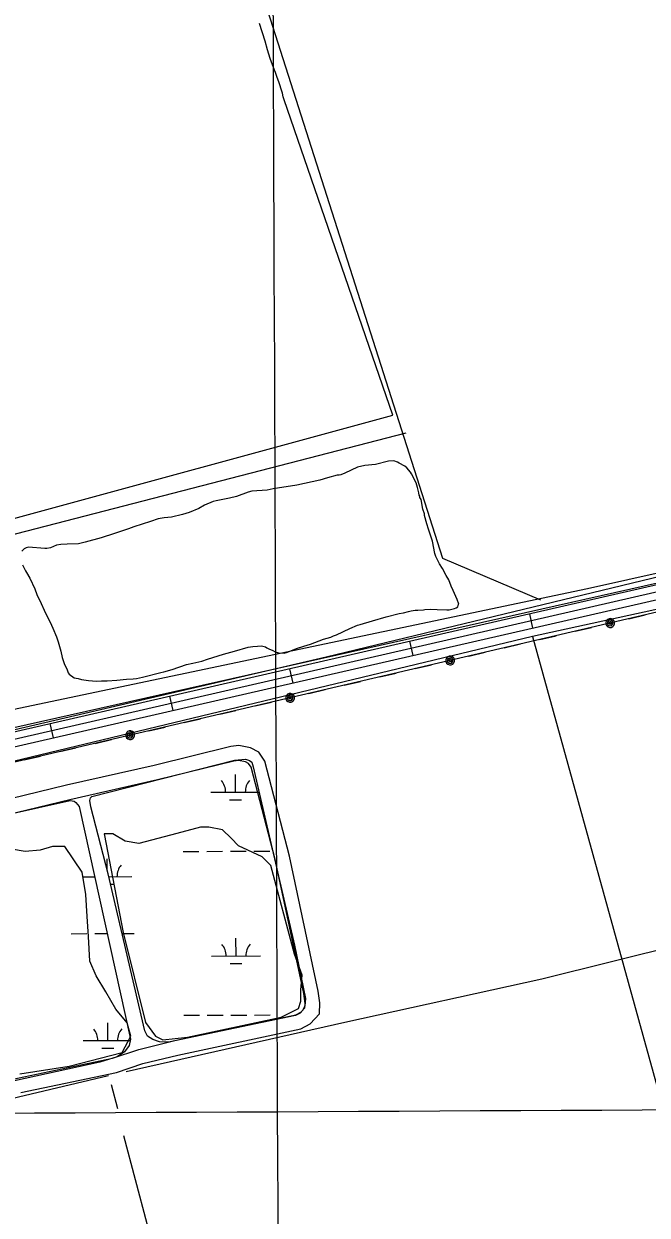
# Model space of a CAD drawing. Extents: x 3392644 to 3430565, y 576657 to 602123.
# Drawn here: x 3422590 to 3423857, y 587989 to 590409 of the extents above; entities that cross this region are included whole.
import ezdxf

# ---------------------------------------------------------------- set-up
doc = ezdxf.new("R2010")
doc.units = 0
for name, color, linetype in [('V-GRID-MAJR', 7, 'Continuous'), ('V-ROAD-CNTR', 7, 'Continuous'), ('V-SITE-VEGE', 7, 'Continuous'), ('V-TOPO-BNDY', 7, 'Continuous'), ('V-TOPO-SHOR', 7, 'Continuous'), ('V-UTIL-LINE', 7, 'Continuous'), ('V-WETL-SWMP', 7, 'Continuous')]:
    doc.layers.add(name, color=color, linetype=linetype)

msp = doc.modelspace()

# ---------------------------------------------------------------- linework, layer by layer
at = {"layer": 'V-GRID-MAJR'}
for points in [[(3423129.4990000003, 582140.143), (3423105.705, 588199.314), (3423081.9020000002, 594260.42), (3423058.099, 600321.545), (3423058.091, 600323.46)], [(3396759.069, 588105.428), (3402028.4020000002, 588122.6730000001), (3407297.732, 588140.684), (3412567.059, 588159.461), (3417836.383, 588179.004), (3423105.705, 588199.314), (3428375.023, 588220.3910000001), (3428375.024, 588220.3910000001)]]:
    msp.add_spline(points, degree=3, dxfattribs=at)
at = {"layer": 'V-ROAD-CNTR'}
for p, q in [((3423617.294727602, 589210.5595524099), (3423623.9927142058, 589181.317610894)), ((3423373.60621498, 589154.7396640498), (3423380.305201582, 589125.497722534)), ((3423129.917702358, 589098.9477756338), (3423136.605688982, 589069.7028341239)), ((3422886.2091897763, 589043.21988709), (3422892.896176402, 589013.9739455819)), ((3422642.499677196, 588987.490998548), (3422649.1866638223, 588958.2460570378))]:
    msp.add_line(p, q, dxfattribs=at)
for points in [[(3420234.026494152, 588836.9002997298), (3421147.52066716, 589046.821879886), (3421218.0215261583, 589061.883849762), (3421252.288457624, 589062.9838475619), (3421291.8733784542, 589053.9028657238), (3421326.788308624, 589032.5579084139), (3421355.774250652, 589005.3919627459), (3421374.5032131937, 588982.3940087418), (3421394.933172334, 588952.8420678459), (3421427.864106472, 588863.3562468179), (3421446.1980698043, 588797.3733787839), (3421455.233051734, 588772.2084291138), (3421460.152041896, 588763.5544464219), (3421471.656018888, 588750.287472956), (3421477.9320063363, 588744.6454842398), (3421490.458981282, 588738.8204958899), (3421508.3809454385, 588734.9525036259), (3421527.7289067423, 588735.121503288), (3421551.68985882, 588738.968495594), (3422288.059386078, 588906.4431606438), (3423199.19156381, 589114.787743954), (3424199.358563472, 589343.8892857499), (3425271.3764194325, 589591.84878983), (3426002.3019575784, 589758.0254574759)], [(3426005.622950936, 589743.397486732), (3425274.7294127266, 589577.2288190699), (3424202.7235567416, 589329.271314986), (3423202.5365571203, 589100.1657731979), (3422291.394379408, 588891.818189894), (3421554.5448531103, 588724.2345250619), (3421528.98990422, 588720.131533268), (3421506.8459485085, 588719.938533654), (3421485.65499089, 588724.511524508), (3421469.5730230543, 588731.9905095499), (3421460.9340403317, 588739.75549402), (3421447.8460665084, 588754.85046383), (3421441.553079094, 588765.9214416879), (3421431.8940984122, 588792.8253878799), (3421413.57513505, 588858.7502560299), (3421381.513199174, 588945.8770817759), (3421362.5002372, 588973.379026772), (3421344.7802726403, 588995.1369832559), (3421317.652326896, 589020.5619324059), (3421286.136389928, 589039.8298938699), (3421250.8284605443, 589047.928877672), (3421219.843522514, 589046.9348796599), (3421150.7676606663, 589032.1769091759), (3420237.404487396, 588822.2853289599)], [(3420240.7824806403, 588807.6703581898), (3421154.014654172, 589017.5319384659), (3421221.6655188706, 589031.9859095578), (3421249.368463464, 589032.8739077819), (3421280.399401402, 589025.7569220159), (3421308.516345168, 589008.565956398), (3421333.7862946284, 588984.8820037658), (3421350.497261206, 588964.3640448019), (3421368.093226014, 588938.912095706), (3421399.286163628, 588854.1442652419), (3421417.59012702, 588788.277396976), (3421427.873106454, 588759.634454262), (3421435.5400911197, 588746.146481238), (3421450.2120617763, 588729.223515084), (3421461.2140397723, 588719.3355348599), (3421480.851000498, 588710.2025531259), (3421505.3109515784, 588704.9245636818), (3421530.250901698, 588705.1415632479), (3421557.3998474, 588709.50055453), (3422294.729372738, 588877.1932191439), (3423205.8815504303, 589085.5438024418), (3424206.088550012, 589314.6533442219), (3425278.0824060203, 589562.60884831), (3426008.943944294, 589728.7695159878)], [(3422583.439110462, 588238.2338249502), (3422777.981943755, 588278.8347490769), (3422831.8175864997, 588297.0307182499), (3422903.1512675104, 588314.3769459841), (3423152.6946897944, 588367.3864748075), (3423171.737003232, 588377.4782116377), (3423190.5209279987, 588397.8765782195), (3423191.4766648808, 588420.6045718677), (3423188.3435976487, 588444.2394576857), (3423129.836592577, 588718.4620733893), (3423079.541220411, 588911.3456928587), (3423067.600393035, 588929.508134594), (3423050.7445758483, 588938.5095096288), (3423026.643180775, 588943.2879986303), (3423010.860172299, 588940.9666341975), (3422854.792420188, 588902.6108215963), (3422676.20283149, 588862.1204493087), (3422336.940181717, 588779.745118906)], [(3422475.2491454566, 588243.4136631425), (3422576.912889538, 588267.5181750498), (3422770.0860562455, 588307.8332509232), (3422823.4544135, 588325.8712817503), (3422896.4887324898, 588343.6310540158), (3423142.3553102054, 588395.8595251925), (3423153.148996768, 588401.5797883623), (3423161.0090720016, 588410.1154217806), (3423161.3933351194, 588419.2534281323), (3423158.7584023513, 588439.1305423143), (3423100.637407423, 588711.5439266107), (3423051.7587795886, 588898.9943071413), (3423046.729606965, 588906.643865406), (3423040.541424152, 588909.9484903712), (3423025.8868192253, 588912.8540013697), (3423016.635827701, 588911.4933658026), (3422861.6895798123, 588873.4131784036), (3422683.05916851, 588832.9135506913), (3422358.3401265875, 588754.0695094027)]]:
    msp.add_lwpolyline(points, dxfattribs=at)
at = {"layer": 'V-SITE-VEGE'}
for points in [[(3422178.9420000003, 590442.88), (3422502.4420000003, 589388.824), (3422547.447, 589398.177), (3423339.808, 589613.551), (3423119.222, 590254.53), (3423117.221, 590260.436), (3423115.609, 590267.526), (3423114.808, 590269.89), (3423108.005, 590290.757), (3423104.415, 590299.416), (3423101.2120000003, 590309.654), (3423099.215, 590314.7710000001), (3423090.8200000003, 590338.395), (3423085.217, 590355.721), (3423080.005, 590373.441), (3423068.792, 590409.274)], [(3422759.079, 589074.275), (3422779.16, 589075.498), (3422798.417, 589077.474), (3422811.799, 589078.421), (3422818.4790000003, 589079.09), (3422831.009, 589081.581), (3422868.5100000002, 589091.018), (3422874.357, 589092.838), (3422891.136, 589097.475), (3422920.7090000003, 589107.772), (3422933.63, 589110.277), (3422951.626, 589114.177), (3422962.906, 589118.193), (3422995.648, 589128.224), (3423018.276, 589134.681), (3423045.5640000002, 589142.91), (3423055.384, 589144.104), (3423064.43, 589144.872), (3423073.099, 589145.228), (3423080.681, 589143.172), (3423083.914, 589141.331), (3423087.541, 589139.508), (3423095.586, 589135.8910000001), (3423100.427, 589133.329), (3423107.632, 589130.8640000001), (3423118.698, 589130.53), (3423123.773, 589131.922), (3423135.809, 589136.76), (3423143.954, 589140.252), (3423159.174, 589144.432), (3423172.804, 589148.939), (3423199.239, 589158.712), (3423213.6720000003, 589162.858), (3423219.091, 589165.448), (3423225.3140000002, 589167.678), (3423252.41, 589180.636), (3423267.927, 589187.196), (3423273.381, 589188.998), (3423298.352, 589195.947), (3423326.432, 589204.209), (3423352.6040000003, 589210.811), (3423361.6010000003, 589212.761), (3423371.765, 589215.153), (3423377.231, 589216.562), (3423385.0810000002, 589217.674), (3423390.596, 589217.902), (3423402.008, 589218.768), (3423404.75, 589219.274), (3423415.7830000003, 589219.728), (3423429.605, 589219.509), (3423449.781, 589218.366), (3423454.508, 589218.561), (3423465.463, 589220.986), (3423468.566, 589222.297), (3423471.619, 589224.791), (3423472.705, 589227.204), (3423473.378, 589229.995), (3423473.776, 589230.011), (3423470.61, 589239.748), (3423462.772, 589257.582), (3423458.44, 589266.875), (3423453.5700000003, 589279.7000000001), (3423448.471, 589288.568), (3423440.791, 589302.461), (3423434.886, 589311.6900000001), (3423427.147, 589327.158), (3423425.326, 589333.005), (3423420.348, 589358.061), (3423412.643, 589382.215), (3423408.627, 589393.493), (3423404.383, 589410.2930000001), (3423403.857, 589413.428), (3423400.6950000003, 589423.164), (3423397.142, 589442.358), (3423394.991, 589446.612), (3423394.485, 589449.354), (3423393.615, 589451.29), (3423392.6180000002, 589456.381), (3423390.207, 589466.938), (3423387.455, 589476.2980000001), (3423378.024, 589494.459), (3423375.4960000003, 589498.304), (3423368.441, 589506.696), (3423363.9620000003, 589510.063), (3423352.637, 589516.703), (3423349.0100000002, 589518.525), (3423342.198, 589521.008), (3423331.163, 589520.553), (3423304.599, 589513.934), (3423282.9760000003, 589511.859), (3423267.739, 589508.0750000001), (3423242.579, 589495.987), (3423234.041, 589492.479), (3423230.512, 589491.938), (3423226.951, 589492.186), (3423207.048, 589486.63), (3423191.451, 589482.04), (3423144.918, 589471.442), (3423123.343, 589468.184), (3423109.207, 589466.4180000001), (3423096.661, 589464.321)], [(3423096.661, 589464.321), (3423084.136, 589461.833), (3423053.055, 589459.3690000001), (3423045.6350000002, 589457.485), (3423021.907, 589449.008), (3423007.852, 589445.273), (3422980.826, 589440.212), (3422974.586, 589438.377), (3422957.131, 589430.949), (3422945.177, 589424.139), (3422926.161, 589416.25), (3422912.122, 589412.122), (3422889.842, 589406.862), (3422874.916, 589405.064), (3422863.16, 589403.002), (3422847.579, 589398.017), (3422813.703, 589386.755), (3422802.407, 589383.132), (3422774.378, 589373.691), (3422746.7090000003, 589365.0480000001), (3422714.7090000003, 589356.234), (3422700.637, 589352.8910000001), (3422677.8000000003, 589351.556), (3422665.191, 589351.0380000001), (3422656.161, 589349.877), (3422643.75, 589344.63), (3422636.703, 589343.155), (3422632.7630000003, 589342.991), (3422599.503, 589345.5700000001), (3422594.428, 589344.177), (3422590.553, 589342.438), (3422586.019, 589337.515)], [(3424006.669, 589316.1630000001), (3423204.339, 589122.479), (3421621.419, 588753.378)], [(3422587.156, 589309.933), (3422593.191, 589297.552), (3422595.307, 589294.085), (3422601.688, 589282.903), (3422612.053, 589261.227), (3422616.481, 589249.5700000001), (3422624.73, 589231.359), (3422631.208, 589217.809), (3422645.872, 589187.628), (3422648.9050000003, 589181.044), (3422655.923, 589163.965), (3422659.514, 589153.455), (3422665.037, 589134.343), (3422667.921, 589121.832), (3422671.576, 589109.747), (3422677.626, 589096.971), (3422679.856, 589090.747), (3422681.941, 589088.071), (3422692.116, 589080.595), (3422700.078, 589078.953), (3422707.269, 589076.878), (3422721.552, 589075.099), (3422737.393, 589073.778), (3422747.637, 589074.2000000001), (3422759.079, 589074.275)]]:
    msp.add_lwpolyline(points, dxfattribs=at)
at = {"layer": 'V-TOPO-BNDY'}
msp.add_line((3421635.122, 588769.478), (3425734.461, 589690.803), dxfattribs=at)
at = {"layer": 'V-TOPO-SHOR'}
for p, q in [((3422475.929123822, 589347.5563726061), (3423366.7094988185, 589577.9593172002)), ((3423623.7729337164, 589164.320003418), (3424003.585706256, 587791.3597020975)), ((3422767.509, 588254.608), (3422780.2290000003, 588206.046))]:
    msp.add_line(p, q, dxfattribs=at)
for points in [[(3421407.26580957, 589095.9334447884), (3421486.8888092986, 588810.4595106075), (3421529.8566704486, 588782.0394053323), (3421594.1266219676, 588789.4171919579), (3421658.2926647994, 588825.370946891), (3423735.6357288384, 589261.5698285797), (3424385.219464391, 589406.8135927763), (3424842.0972540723, 589501.3480287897), (3425712.962903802, 589697.4050298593), (3427076.3483720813, 590009.5583290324), (3427418.9482657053, 590096.5331382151), (3427490.414163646, 590089.6489178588), (3427329.609533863, 591089.2363108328), (3427205.5639513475, 591803.1939065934), (3426993.7642444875, 593074.0711582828), (3426906.0360973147, 593623.8468221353), (3426789.16048405, 594330.6864029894)], [(3423640.5415456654, 589238.2092341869), (3423441.46603831, 589322.6718001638), (3423027.86823938, 590616.0018985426), (3422970.355266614, 590814.5611507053)], [(3424942.7307975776, 588777.2583646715), (3424781.6738236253, 589338.9032922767), (3424764.368306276, 589412.6686217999), (3423623.7729337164, 589164.320003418), (3422568.38353461, 588910.6021166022), (3421615.113272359, 588685.6510412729)], [(3422581.787396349, 588276.4972014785), (3422682.031945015, 588291.9068005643), (3422789.753348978, 588319.8811598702), (3422807.187187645, 588352.5422422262), (3422799.5644480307, 588380.09718412), (3422776.896820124, 588407.5974193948), (3422756.7093202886, 588442.6292165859), (3422736.5309382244, 588475.1535323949), (3422723.884118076, 588505.1977201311), (3422721.1942812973, 588555.3382300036), (3422718.540915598, 588595.4488143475), (3422715.869314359, 588640.574361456), (3422708.1827503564, 588685.6816730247), (3422672.88653784, 588738.2111332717), (3422647.8117240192, 588738.1199555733), (3422622.7642635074, 588730.5063337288), (3422592.6836046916, 588727.8894391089), (3422565.083073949, 588732.804106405)], [(3422797.827, 588281.056), (3423242.44, 588380.988), (3423642.787, 588468.942), (3423928.333, 588540.505), (3424241.809, 588609.834)], [(3422020.273, 588100.464), (3422083.8510000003, 588115.011), (3422421.214, 588192.202), (3422762.059, 588272.813)], [(3422792.642, 588151.2660000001), (3422863.683, 587882.9990000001), (3422934.808, 587624.916)]]:
    msp.add_lwpolyline(points, dxfattribs=at)
msp.add_lwpolyline([(3422900.9761659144, 588764.1156641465), (3422823.3171852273, 588743.7731622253), (3422795.7166544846, 588748.6878295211), (3422770.587134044, 588763.6415401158), (3422753.0347643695, 588763.5777157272), (3422791.376406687, 588563.115971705), (3422837.176668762, 588380.2339506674), (3422857.3368152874, 588352.7245976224), (3422872.40905689, 588345.2568600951), (3422922.540448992, 588350.4541782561), (3423112.9631497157, 588391.2668308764), (3423148.0040646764, 588408.9468493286), (3423152.9643208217, 588424.0099731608), (3423152.882260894, 588446.5773055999), (3423155.280329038, 588476.6761999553), (3423140.0804386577, 588519.2486768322), (3423091.7818129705, 588699.6140987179), (3423074.165618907, 588717.1026440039), (3423026.441412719, 588739.4967388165), (3423011.341817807, 588754.4869204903), (3422993.725623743, 588771.9754657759), (3422966.1250930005, 588776.8901330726), (3422948.572723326, 588776.8263086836)], close=True, dxfattribs=at)
at = {"layer": 'V-UTIL-LINE'}
for points in [[(3428366.7649063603, 590248.3025192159), (3426811.94, 589891.252), (3425353.1180000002, 589554.683), (3423888.127, 589216.58), (3421944.1040000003, 588762.7980000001), (3421467.306, 588654.586), (3421365.09, 589029.159), (3418707.8680000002, 588416.73)], [(3423781.615, 589191.7170000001), (3423779.483, 589193.649), (3423779.1920000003, 589191.341), (3423781.273, 589189.549), (3423784.0330000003, 589190.526), (3423783.418, 589193.868), (3423779.498, 589196.439), (3423776.125, 589193.826), (3423775.93, 589188.966), (3423779.694, 589186.358), (3423784.164, 589186.406), (3423787.0870000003, 589190.243), (3423786.1520000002, 589195.6680000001), (3423779.569, 589200.482), (3423776.3710000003, 589199.032), (3423773.971, 589196.468), (3423772.735, 589193.181), (3423772.85, 589189.672), (3423774.3000000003, 589186.474), (3423776.864, 589184.073), (3423780.151, 589182.837), (3423783.661, 589182.953), (3423786.859, 589184.403), (3423789.259, 589186.9670000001), (3423790.495, 589190.254), (3423790.379, 589193.763), (3423788.929, 589196.961), (3423786.366, 589199.361), (3423783.078, 589200.598), (3423779.569, 589200.482)], [(3423819.579, 589200.579), (3423852.6890000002, 589208.308)], [(3423710.511, 589175.12), (3423743.6210000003, 589182.849)], [(3423566.386, 589141.478), (3423599.4960000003, 589149.207)], [(3423638.448, 589158.299), (3423671.558, 589166.028)], [(3423456.359, 589115.795), (3423454.227, 589117.727), (3423453.936, 589115.4180000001), (3423456.017, 589113.626), (3423458.7770000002, 589114.603), (3423458.163, 589117.9450000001), (3423454.2430000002, 589120.5160000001), (3423450.869, 589117.903), (3423450.6750000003, 589113.044), (3423454.438, 589110.436), (3423458.9080000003, 589110.483), (3423461.832, 589114.3200000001), (3423460.897, 589119.746), (3423454.313, 589124.559), (3423451.115, 589123.109), (3423448.715, 589120.546), (3423447.4790000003, 589117.259), (3423447.595, 589113.7490000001), (3423449.045, 589110.551), (3423451.609, 589108.151), (3423454.896, 589106.915), (3423458.4050000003, 589107.031), (3423461.603, 589108.481), (3423464.003, 589111.044), (3423465.24, 589114.331), (3423465.1240000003, 589117.841), (3423463.674, 589121.039), (3423461.11, 589123.439), (3423457.823, 589124.675), (3423454.313, 589124.559)], [(3423494.323, 589124.657), (3423527.433, 589132.386)], [(3423385.255, 589099.198), (3423418.365, 589106.927)], [(3423241.13, 589065.556), (3423274.24, 589073.285)], [(3423313.1920000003, 589082.377), (3423346.302, 589090.106)], [(3423131.1040000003, 589039.872), (3423128.972, 589041.804), (3423128.681, 589039.496), (3423130.762, 589037.704), (3423133.522, 589038.681), (3423132.907, 589042.023), (3423128.987, 589044.594), (3423125.614, 589041.981), (3423125.419, 589037.121), (3423129.183, 589034.513), (3423133.653, 589034.561), (3423136.576, 589038.398), (3423135.642, 589043.823), (3423129.058, 589048.637), (3423125.86, 589047.187), (3423123.46, 589044.623), (3423122.224, 589041.336), (3423122.339, 589037.827), (3423123.789, 589034.629), (3423126.353, 589032.228), (3423129.64, 589030.992), (3423133.15, 589031.108), (3423136.348, 589032.558), (3423138.748, 589035.122), (3423139.984, 589038.409), (3423139.8680000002, 589041.9180000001), (3423138.418, 589045.116), (3423135.855, 589047.517), (3423132.568, 589048.753), (3423129.058, 589048.637)], [(3423169.0670000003, 589048.735), (3423202.177, 589056.464)], [(3423059.9990000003, 589023.276), (3423093.109, 589031.005)], [(3422987.936, 589006.455), (3423021.046, 589014.184)], [(3422843.811, 588972.813), (3422876.921, 588980.542)], [(3422915.8740000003, 588989.634), (3422948.984, 588997.363)], [(3422734.7430000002, 588947.354), (3422767.853, 588955.083)], [(3422805.848, 588963.9500000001), (3422803.716, 588965.882), (3422803.426, 588963.573), (3422805.506, 588961.781), (3422808.267, 588962.758), (3422807.6520000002, 588966.1), (3422803.732, 588968.671), (3422800.358, 588966.058), (3422800.164, 588961.199), (3422803.927, 588958.591), (3422808.398, 588958.638), (3422811.321, 588962.475), (3422810.386, 588967.901), (3422803.803, 588972.714), (3422800.6040000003, 588971.264), (3422798.204, 588968.701), (3422796.968, 588965.414), (3422797.0840000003, 588961.904), (3422798.534, 588958.706), (3422801.098, 588956.306), (3422804.3850000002, 588955.0700000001), (3422807.894, 588955.186), (3422811.092, 588956.636), (3422813.492, 588959.199), (3422814.7290000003, 588962.486), (3422814.613, 588965.996), (3422813.163, 588969.194), (3422810.599, 588971.594), (3422807.312, 588972.83), (3422803.803, 588972.714)], [(3422662.68, 588930.532), (3422695.79, 588938.261)], [(3422590.6180000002, 588913.711), (3422623.728, 588921.4400000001)]]:
    msp.add_lwpolyline(points, dxfattribs=at)
at = {"layer": 'V-WETL-SWMP'}
for p, q in [((3423019.9603968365, 588848.3128817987), (3423019.8292787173, 588884.312521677)), ((3422969.960860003, 588848.1310721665), (3423067.790142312, 588848.4868015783)), ((3423008.0167103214, 588832.8384018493), (3423032.016488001, 588832.9256704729)), ((3422759.0972187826, 588690.7538334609), (3422759.017830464, 588712.5505987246)), ((3422913.554705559, 588727.854577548), (3422945.554409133, 588727.9709357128)), ((3422961.55426092, 588728.029114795), (3422993.5539644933, 588728.1454729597)), ((3423009.5538162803, 588728.2036520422), (3423041.5535198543, 588728.3200102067)), ((3423057.5533716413, 588728.3781892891), (3423089.5530752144, 588728.4945474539)), ((3422709.184979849, 588676.3649568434), (3422733.469472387, 588676.4532607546)), ((3422762.6448385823, 588676.5636706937), (3422809.148485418, 588676.7327684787)), ((3422766.2647442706, 588661.145783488), (3422771.2050397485, 588661.1637475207)), ((3422686.197910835, 588560.8489537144), (3422718.197529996, 588560.9653115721)), ((3422734.1973395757, 588561.0234905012), (3422758.9381747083, 588561.113453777)), ((3422789.7236379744, 588561.2297612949), (3422814.1608658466, 588561.318620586)), ((3423021.1720557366, 588515.6412096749), (3423021.0409376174, 588551.6408495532)), ((3422971.172518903, 588515.4594000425), (3423071.171592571, 588515.8230193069)), ((3423009.2283692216, 588500.1667297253), (3423033.2281469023, 588500.253998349)), ((3422914.7663644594, 588395.1829054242), (3422946.7660680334, 588395.299263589)), ((3422962.76591982, 588395.3574426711), (3422994.765623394, 588395.4738008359)), ((3423010.7654751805, 588395.5319799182), (3423042.765178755, 588395.6483380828)), ((3423058.7650305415, 588395.7065171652), (3423090.764734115, 588395.82287533)), ((3422760.396704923, 588343.8749726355), (3422760.2655152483, 588379.874625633)), ((3422710.397299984, 588343.6931634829), (3422805.8663902, 588344.0403107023)), ((3422748.4530807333, 588328.4004871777), (3422772.452795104, 588328.4877555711))]:
    msp.add_line(p, q, dxfattribs=at)
for points in [[(3422884.1, 588340.552), (3422865.518, 588341.112), (3422852.0670000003, 588345.861), (3422841.181, 588352.703), (3422836.086, 588363.761), (3422761.335, 588682.136), (3422725.892, 588818.536), (3422724.051, 588831.053), (3422725.156, 588836.401), (3422727.694, 588839.157), (3423018.252, 588913.425), (3423040.059, 588914.986), (3423048.77, 588912.693), (3423053.565, 588908.914), (3423055.932, 588899.732), (3423139.786, 588537.326), (3423162.148, 588428.886), (3423160.762, 588414.248), (3423157.146, 588405.483), (3423151.436, 588399.282), (3423141.6750000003, 588394.904)], [(3422483.978, 588255.144), (3422474.333, 588264.026), (3422454.269, 588332.7930000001), (3422400.843, 588567.871), (3422358.916, 588749.0750000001), (3422362.6410000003, 588755.193), (3422370.997, 588761.502), (3422684.269, 588831.403), (3422692.291, 588829.745), (3422695.708, 588827.235), (3422702.018, 588818.879), (3422806.303, 588346.627), (3422804.174, 588333.947), (3422794.105, 588320.939), (3422779.268, 588311.049), (3422744.609, 588299.68), (3422548.849, 588257.153), (3422510.5810000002, 588252.926), (3422491.2830000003, 588254.782)]]:
    msp.add_lwpolyline(points, close=True, dxfattribs=at)
for centre, radius, start, end in [((3422964.7162431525, 588848.5868062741), 35.24628790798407, 359.43652005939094, 40.98017839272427), ((3423075.201091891, 588848.9885541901), 35.246287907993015, 139.43651594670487, 180.9801742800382), ((3422814.3896436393, 588677.2266312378), 35.246287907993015, 139.43651594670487, 180.9801742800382), ((3422965.927902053, 588515.9151341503), 35.24628790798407, 359.43652005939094, 40.98017839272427), ((3423076.412750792, 588516.3168820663), 35.246287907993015, 139.43651594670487, 180.9801742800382), ((3422705.1526960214, 588344.1488978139), 35.24628790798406, 359.43651775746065, 40.980176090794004), ((3422815.6372533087, 588344.55064467), 35.246287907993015, 139.4365182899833, 180.98017662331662)]:
    msp.add_arc(centre, radius, start, end, dxfattribs=at)

doc.saveas('drawing.dxf')
